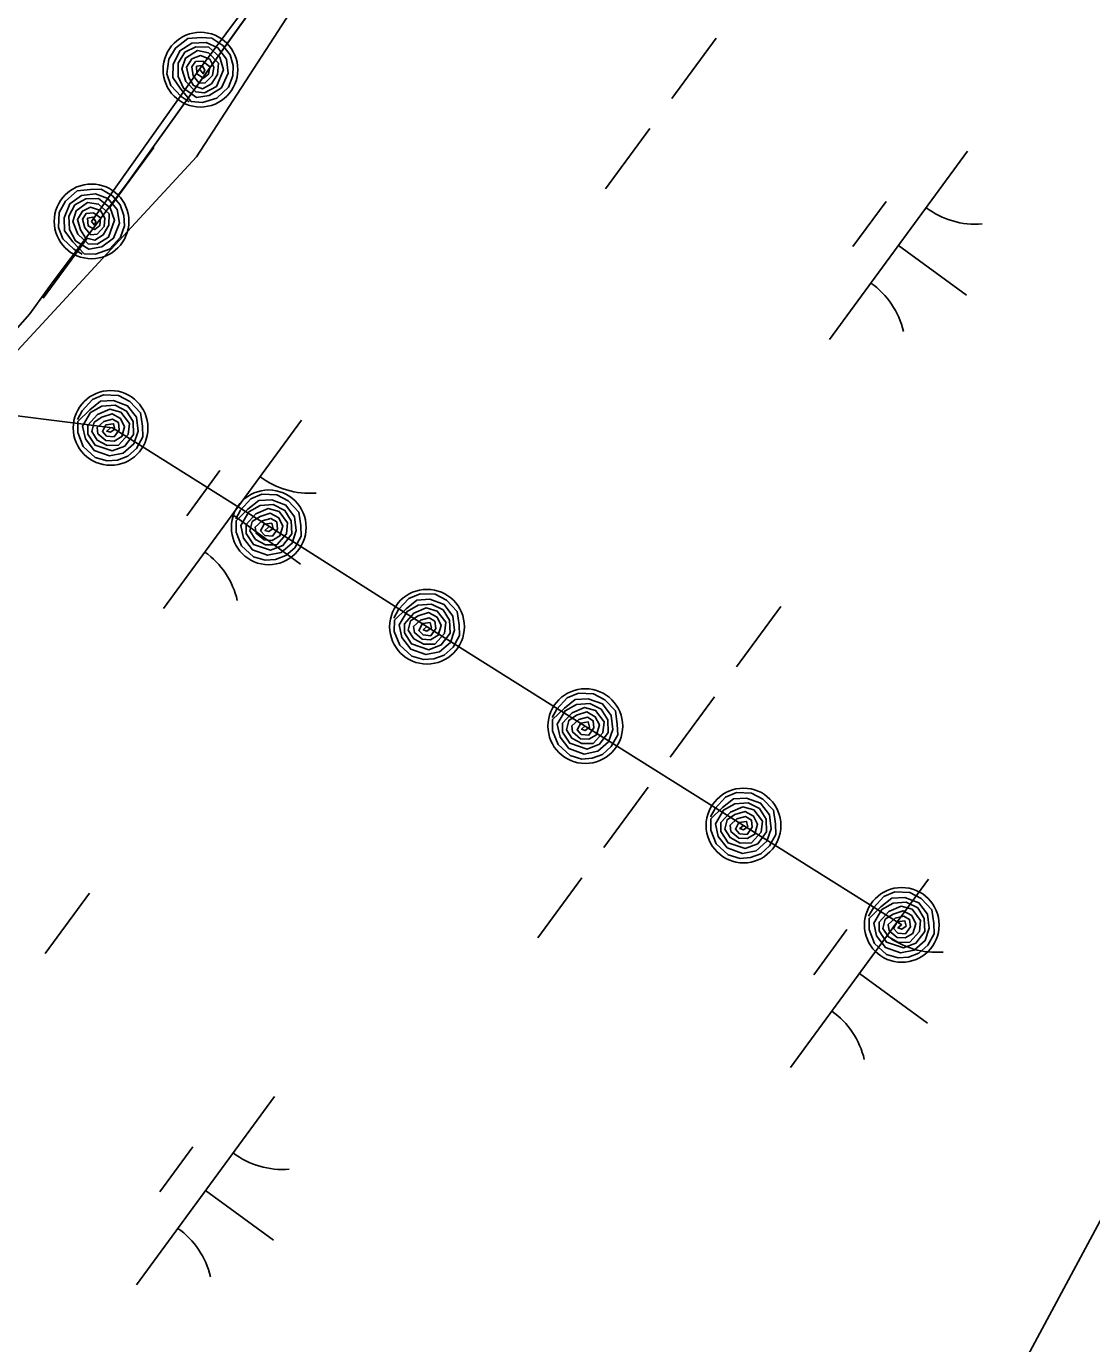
# Model space of a CAD drawing. Extents: x 3905714 to 3926767, y 183354 to 205755.
# Drawn here: x 3919808 to 3920036, y 195505.2 to 195787.3 of the extents above; entities that cross this region are included whole.
import ezdxf

# ---------------------------------------------------------------- set-up
doc = ezdxf.new("R2010")
doc.units = 0
for name, color, linetype in [('V-GRID-MAJR', 7, 'Continuous'), ('V-RIVR-EDGE', 7, 'Continuous'), ('V-RRAP-FSHR', 7, 'Continuous'), ('V-TOPO-SHOR', 7, 'Continuous'), ('V-UTIL-LINE', 7, 'Continuous'), ('V-WETL-SWMP', 7, 'Continuous')]:
    doc.layers.add(name, color=color, linetype=linetype)

msp = doc.modelspace()

# ---------------------------------------------------------------- linework, layer by layer
at = {"layer": 'V-GRID-MAJR'}
msp.add_spline([(3920162.98, 190214.61), (3920105.98, 193480.1), (3920000.19, 199540.18), (3919966.26, 201484.22)], degree=3, dxfattribs=at)
at = {"layer": 'V-RIVR-EDGE'}
msp.add_lwpolyline([(3920101.06, 196157.31), (3919954.17, 195928.6), (3919844.46, 195759.39), (3919708.72, 195612.49), (3919493.03, 195270.35), (3919305.22, 194922.64)], dxfattribs=at)
at = {"layer": 'V-RRAP-FSHR'}
for points in [[(3919821.98, 195745.55), (3919845.29, 195778.43), (3919869.25, 195810.68), (3919893.22, 195842.92), (3919917.19, 195874.12), (3919940.63, 195906.51), (3919962.99, 195940.25), (3919983.57, 195974.1), (3920005.45, 196007.75), (3920026.52, 196041.5), (3920047.99, 196075.24)], [(3919842.87, 195771.13), (3919841.14, 195772.28), (3919838.92, 195774.68), (3919838.12, 195777.13), (3919838.5, 195780.32), (3919839.98, 195782.65), (3919842.57, 195784.74), (3919845.47, 195784.9), (3919847.74, 195784.81), (3919850.1, 195783.23), (3919851.62, 195781.21), (3919852.26, 195778.94), (3919852.25, 195776.72), (3919851.3, 195774.29), (3919848.76, 195771.91), (3919845.72, 195770.98), (3919843.32, 195771.2), (3919841.08, 195773.9), (3919839.4, 195776.36), (3919839.48, 195779.15), (3919840.84, 195782.08), (3919843.46, 195783.74), (3919846.48, 195783.86), (3919849.04, 195782.74), (3919850.88, 195780.27), (3919851.22, 195777.31), (3919849.79, 195774.17), (3919847.17, 195772.48), (3919844.41, 195772.1), (3919841.66, 195774.05), (3919840.5, 195776.56), (3919840.51, 195779.4), (3919841.95, 195781.76), (3919844.31, 195782.96), (3919847.06, 195782.83), (3919849.41, 195780.74), (3919850.22, 195778.02), (3919848.69, 195774.45), (3919846.18, 195773.11), (3919844.28, 195773.26), (3919842.19, 195775.48), (3919841.27, 195778.21), (3919842.11, 195780.51), (3919844.68, 195782.13), (3919847, 195781.67), (3919849.12, 195779.43), (3919848.96, 195777.02), (3919847.63, 195774.99), (3919845.73, 195773.96), (3919843.77, 195774.62), (3919842.81, 195776.37), (3919842.3, 195778.61), (3919843.45, 195780.35), (3919845.27, 195781.07), (3919847.31, 195780.27), (3919848.14, 195778.55), (3919847.89, 195776.8), (3919846.32, 195775.24), (3919844.99, 195775.18), (3919843.76, 195776.75), (3919843.42, 195778.65), (3919844.26, 195779.82), (3919845.82, 195779.85), (3919847.27, 195778.66), (3919846.98, 195777.05), (3919845.92, 195776.23), (3919844.54, 195777.12), (3919844.45, 195778.76), (3919845.62, 195778.94), (3919846.2, 195777.96), (3919845.87, 195777.18), (3919845.25, 195778.01)], [(3919819.96, 195738.52), (3919818.16, 195739.57), (3919815.81, 195741.84), (3919814.88, 195744.24), (3919815.08, 195747.45), (3919816.43, 195749.85), (3919818.89, 195752.08), (3919821.78, 195752.41), (3919824.05, 195752.45), (3919826.5, 195751), (3919828.13, 195749.07), (3919828.9, 195746.84), (3919829, 195744.62), (3919828.2, 195742.14), (3919825.79, 195739.63), (3919822.81, 195738.52), (3919820.4, 195738.61), (3919818.01, 195741.18), (3919816.2, 195743.54), (3919816.12, 195746.33), (3919817.31, 195749.34), (3919819.84, 195751.13), (3919822.84, 195751.42), (3919825.46, 195750.45), (3919827.44, 195748.09), (3919827.95, 195745.15), (3919826.7, 195741.94), (3919824.18, 195740.1), (3919821.43, 195739.57), (3919818.58, 195741.36), (3919817.29, 195743.8), (3919817.14, 195746.64), (3919818.44, 195749.08), (3919820.73, 195750.4), (3919823.48, 195750.43), (3919825.95, 195748.48), (3919826.91, 195745.81), (3919825.58, 195742.16), (3919823.15, 195740.68), (3919821.24, 195740.72), (3919819.03, 195742.82), (3919817.96, 195745.5), (3919818.67, 195747.84), (3919821.14, 195749.6), (3919823.49, 195749.27), (3919825.73, 195747.15), (3919825.71, 195744.74), (3919824.49, 195742.64), (3919822.65, 195741.51), (3919820.66, 195742.05), (3919819.6, 195743.74), (3919818.96, 195745.96), (3919820.02, 195747.75), (3919821.79, 195748.57), (3919823.87, 195747.89), (3919824.8, 195746.22), (3919824.65, 195744.46), (3919823.16, 195742.81), (3919821.84, 195742.67), (3919820.52, 195744.18), (3919820.08, 195746.05), (3919820.85, 195747.27), (3919822.41, 195747.39), (3919823.92, 195746.28), (3919823.72, 195744.66), (3919822.72, 195743.78), (3919821.29, 195744.59), (3919821.11, 195746.22), (3919822.26, 195746.47), (3919822.89, 195745.52), (3919822.61, 195744.73), (3919821.94, 195745.52)], [(3919818.96, 195703.16), (3919819.97, 195704.98), (3919822.17, 195707.39), (3919824.56, 195708.38), (3919827.77, 195708.27), (3919830.21, 195706.98), (3919832.49, 195704.57), (3919832.9, 195701.69), (3919832.99, 195699.42), (3919831.6, 195696.94), (3919829.72, 195695.26), (3919827.51, 195694.43), (3919825.29, 195694.27), (3919822.79, 195695.01), (3919820.22, 195697.36), (3919819.04, 195700.31), (3919819.06, 195702.71), (3919821.58, 195705.18), (3919823.89, 195707.04), (3919826.68, 195707.19), (3919829.71, 195706.08), (3919831.57, 195703.59), (3919831.94, 195700.6), (3919831.03, 195697.95), (3919828.72, 195695.92), (3919825.79, 195695.34), (3919822.56, 195696.51), (3919820.66, 195698.98), (3919820.05, 195701.71), (3919821.77, 195704.61), (3919824.18, 195705.96), (3919827.01, 195706.18), (3919829.48, 195704.94), (3919830.86, 195702.69), (3919830.96, 195699.93), (3919829.07, 195697.42), (3919826.42, 195696.39), (3919822.75, 195697.63), (3919821.2, 195700.02), (3919821.19, 195701.93), (3919823.24, 195704.2), (3919825.89, 195705.33), (3919828.25, 195704.68), (3919830.07, 195702.26), (3919829.8, 195699.9), (3919827.74, 195697.61), (3919825.33, 195697.57), (3919823.19, 195698.73), (3919822.02, 195700.54), (3919822.52, 195702.55), (3919824.17, 195703.65), (3919826.37, 195704.34), (3919828.19, 195703.33), (3919829.06, 195701.58), (3919828.43, 195699.48), (3919826.79, 195698.51), (3919825.02, 195698.62), (3919823.34, 195700.06), (3919823.16, 195701.38), (3919824.64, 195702.73), (3919826.5, 195703.22), (3919827.73, 195702.48), (3919827.89, 195700.93), (3919826.82, 195699.39), (3919825.19, 195699.55), (3919824.29, 195700.53), (3919825.06, 195701.98), (3919826.69, 195702.2), (3919826.97, 195701.06), (3919826.04, 195700.4), (3919825.24, 195700.66), (3919826.01, 195701.35)], [(3919606.62, 195446.78), (3919651.12, 195513.31), (3919673.63, 195546.3), (3919696.25, 195579.29), (3919718.87, 195612.28), (3919741.49, 195645.27), (3919768.19, 195675.2), (3919794.66, 195705.32), (3919826.46, 195701.31), (3919859.91, 195680.31), (3919893.78, 195658.75), (3919927.65, 195637.46), (3919961.51, 195616.18), (3919995.38, 195594.89)], [(3919852.83, 195681.87), (3919853.83, 195683.69), (3919856.04, 195686.11), (3919858.43, 195687.1), (3919861.64, 195686.98), (3919864.07, 195685.69), (3919866.36, 195683.28), (3919866.76, 195680.4), (3919866.86, 195678.13), (3919865.47, 195675.65), (3919863.58, 195673.97), (3919861.37, 195673.15), (3919859.16, 195672.98), (3919856.66, 195673.73), (3919854.09, 195676.07), (3919852.9, 195679.02), (3919852.93, 195681.43), (3919855.44, 195683.89), (3919857.75, 195685.76), (3919860.54, 195685.9), (3919863.58, 195684.79), (3919865.44, 195682.31), (3919865.8, 195679.32), (3919864.9, 195676.67), (3919862.58, 195674.63), (3919859.66, 195674.05), (3919856.42, 195675.22), (3919854.52, 195677.7), (3919853.92, 195680.42), (3919855.64, 195683.32), (3919858.04, 195684.68), (3919860.88, 195684.9), (3919863.35, 195683.66), (3919864.73, 195681.4), (3919864.83, 195678.65), (3919862.94, 195676.14), (3919860.29, 195675.11), (3919856.61, 195676.35), (3919855.07, 195678.74), (3919855.06, 195680.64), (3919857.11, 195682.91), (3919859.76, 195684.05), (3919862.11, 195683.4), (3919863.94, 195680.97), (3919863.67, 195678.62), (3919861.6, 195676.32), (3919859.2, 195676.28), (3919857.06, 195677.45), (3919855.88, 195679.26), (3919856.38, 195681.26), (3919858.04, 195682.36), (3919860.24, 195683.05), (3919862.06, 195682.05), (3919862.93, 195680.29), (3919862.3, 195678.2), (3919860.66, 195677.23), (3919858.89, 195677.34), (3919857.2, 195678.78), (3919857.03, 195680.09), (3919858.5, 195681.45), (3919860.37, 195681.94), (3919861.6, 195681.2), (3919861.76, 195679.64), (3919860.69, 195678.11), (3919859.06, 195678.27), (3919858.16, 195679.25), (3919858.93, 195680.7), (3919860.56, 195680.92), (3919860.84, 195679.77), (3919859.91, 195679.12), (3919859.1, 195679.38), (3919859.88, 195680.07)], [(3919886.69, 195660.59), (3919887.7, 195662.41), (3919889.91, 195664.82), (3919892.29, 195665.81), (3919895.5, 195665.7), (3919897.94, 195664.41), (3919900.23, 195662), (3919900.63, 195659.12), (3919900.72, 195656.85), (3919899.34, 195654.37), (3919897.45, 195652.69), (3919895.24, 195651.86), (3919893.03, 195651.7), (3919890.52, 195652.44), (3919887.95, 195654.79), (3919886.77, 195657.74), (3919886.79, 195660.14), (3919889.31, 195662.61), (3919891.62, 195664.47), (3919894.41, 195664.62), (3919897.44, 195663.51), (3919899.31, 195661.02), (3919899.67, 195658.03), (3919898.77, 195655.39), (3919896.45, 195653.35), (3919893.53, 195652.77), (3919890.29, 195653.94), (3919888.39, 195656.41), (3919887.79, 195659.14), (3919889.5, 195662.04), (3919891.91, 195663.39), (3919894.75, 195663.61), (3919897.21, 195662.37), (3919898.6, 195660.12), (3919898.7, 195657.36), (3919896.81, 195654.85), (3919894.16, 195653.82), (3919890.48, 195655.07), (3919888.94, 195657.45), (3919888.93, 195659.36), (3919890.98, 195661.63), (3919893.62, 195662.76), (3919895.98, 195662.11), (3919897.81, 195659.69), (3919897.54, 195657.33), (3919895.47, 195655.04), (3919893.06, 195655), (3919890.93, 195656.16), (3919889.75, 195657.98), (3919890.25, 195659.98), (3919891.91, 195661.08), (3919894.11, 195661.77), (3919895.93, 195660.76), (3919896.79, 195659.01), (3919896.17, 195656.91), (3919894.52, 195655.95), (3919892.76, 195656.05), (3919891.07, 195657.49), (3919890.9, 195658.81), (3919892.37, 195660.17), (3919894.23, 195660.65), (3919895.46, 195659.92), (3919895.63, 195658.36), (3919894.56, 195656.82), (3919892.93, 195656.98), (3919892.02, 195657.96), (3919892.8, 195659.41), (3919894.42, 195659.64), (3919894.71, 195658.49), (3919893.77, 195657.83), (3919892.97, 195658.09), (3919893.75, 195658.78)], [(3919920.56, 195639.3), (3919921.57, 195641.12), (3919923.77, 195643.54), (3919926.16, 195644.53), (3919929.37, 195644.41), (3919931.81, 195643.12), (3919934.1, 195640.71), (3919934.5, 195637.84), (3919934.59, 195635.57), (3919933.2, 195633.08), (3919931.32, 195631.4), (3919929.11, 195630.58), (3919926.9, 195630.41), (3919924.39, 195631.16), (3919921.82, 195633.5), (3919920.64, 195636.46), (3919920.66, 195638.86), (3919923.18, 195641.32), (3919925.49, 195643.19), (3919928.28, 195643.33), (3919931.31, 195642.22), (3919933.17, 195639.74), (3919933.54, 195636.75), (3919932.63, 195634.1), (3919930.32, 195632.07), (3919927.39, 195631.48), (3919924.16, 195632.65), (3919922.25, 195635.13), (3919921.65, 195637.86), (3919923.37, 195640.75), (3919925.78, 195642.11), (3919928.61, 195642.33), (3919931.08, 195641.09), (3919932.46, 195638.84), (3919932.56, 195636.08), (3919930.68, 195633.57), (3919928.02, 195632.54), (3919924.35, 195633.78), (3919922.8, 195636.17), (3919922.79, 195638.07), (3919924.84, 195640.34), (3919927.49, 195641.48), (3919929.85, 195640.83), (3919931.67, 195638.4), (3919931.4, 195636.05), (3919929.34, 195633.75), (3919926.93, 195633.71), (3919924.79, 195634.88), (3919923.62, 195636.69), (3919924.12, 195638.69), (3919925.77, 195639.79), (3919927.97, 195640.49), (3919929.79, 195639.48), (3919930.66, 195637.72), (3919930.04, 195635.63), (3919928.39, 195634.66), (3919926.62, 195634.77), (3919924.94, 195636.21), (3919924.76, 195637.52), (3919926.24, 195638.88), (3919928.1, 195639.37), (3919929.33, 195638.63), (3919929.49, 195637.08), (3919928.42, 195635.54), (3919926.79, 195635.7), (3919925.89, 195636.68), (3919926.66, 195638.13), (3919928.29, 195638.35), (3919928.57, 195637.21), (3919927.64, 195636.55), (3919926.84, 195636.81), (3919927.61, 195637.5)], [(3919954.43, 195618.02), (3919955.43, 195619.84), (3919957.64, 195622.25), (3919960.02, 195623.24), (3919963.24, 195623.13), (3919965.67, 195621.84), (3919967.96, 195619.43), (3919968.36, 195616.55), (3919968.46, 195614.28), (3919967.07, 195611.8), (3919965.19, 195610.12), (3919962.98, 195609.3), (3919960.76, 195609.13), (3919958.26, 195609.87), (3919955.69, 195612.22), (3919954.5, 195615.17), (3919954.53, 195617.58), (3919957.04, 195620.04), (3919959.35, 195621.9), (3919962.14, 195622.05), (3919965.18, 195620.94), (3919967.04, 195618.46), (3919967.4, 195615.46), (3919966.5, 195612.82), (3919964.19, 195610.78), (3919961.26, 195610.2), (3919958.02, 195611.37), (3919956.12, 195613.84), (3919955.52, 195616.57), (3919957.24, 195619.47), (3919959.64, 195620.82), (3919962.48, 195621.04), (3919964.95, 195619.8), (3919966.33, 195617.55), (3919966.43, 195614.79), (3919964.54, 195612.28), (3919961.89, 195611.26), (3919958.21, 195612.49), (3919956.67, 195614.88), (3919956.66, 195616.79), (3919958.71, 195619.06), (3919961.36, 195620.19), (3919963.71, 195619.54), (3919965.54, 195617.12), (3919965.27, 195614.76), (3919963.21, 195612.47), (3919960.8, 195612.43), (3919958.66, 195613.6), (3919957.48, 195615.41), (3919957.98, 195617.41), (3919959.64, 195618.51), (3919961.84, 195619.2), (3919963.66, 195618.19), (3919964.53, 195616.44), (3919963.9, 195614.35), (3919962.26, 195613.38), (3919960.49, 195613.48), (3919958.8, 195614.92), (3919958.63, 195616.24), (3919960.1, 195617.6), (3919961.97, 195618.08), (3919963.2, 195617.35), (3919963.36, 195615.79), (3919962.29, 195614.25), (3919960.66, 195614.41), (3919959.76, 195615.39), (3919960.53, 195616.84), (3919962.16, 195617.07), (3919962.44, 195615.92), (3919961.51, 195615.26), (3919960.7, 195615.52), (3919961.48, 195616.21)], [(3919988.29, 195596.73), (3919989.3, 195598.55), (3919991.51, 195600.97), (3919993.89, 195601.96), (3919997.1, 195601.84), (3919999.54, 195600.55), (3920001.83, 195598.15), (3920002.23, 195595.27), (3920002.33, 195593), (3920000.94, 195590.52), (3919999.05, 195588.83), (3919996.84, 195588.01), (3919994.63, 195587.85), (3919992.13, 195588.59), (3919989.55, 195590.93), (3919988.37, 195593.89), (3919988.4, 195596.29), (3919990.91, 195598.75), (3919993.22, 195600.62), (3919996.01, 195600.77), (3919999.04, 195599.65), (3920000.91, 195597.17), (3920001.27, 195594.18), (3920000.37, 195591.53), (3919998.05, 195589.5), (3919995.13, 195588.91), (3919991.89, 195590.08), (3919989.99, 195592.56), (3919989.39, 195595.29), (3919991.1, 195598.18), (3919993.51, 195599.54), (3919996.35, 195599.76), (3919998.81, 195598.52), (3920000.2, 195596.27), (3920000.3, 195593.51), (3919998.41, 195591), (3919995.76, 195589.97), (3919992.08, 195591.21), (3919990.54, 195593.6), (3919990.53, 195595.5), (3919992.58, 195597.77), (3919995.23, 195598.91), (3919997.58, 195598.26), (3919999.41, 195595.83), (3919999.14, 195593.48), (3919997.07, 195591.18), (3919994.66, 195591.14), (3919992.53, 195592.31), (3919991.35, 195594.12), (3919991.85, 195596.12), (3919993.51, 195597.22), (3919995.71, 195597.92), (3919997.53, 195596.91), (3919998.39, 195595.15), (3919997.77, 195593.06), (3919996.12, 195592.09), (3919994.36, 195592.2), (3919992.67, 195593.64), (3919992.5, 195594.96), (3919993.97, 195596.31), (3919995.83, 195596.8), (3919997.06, 195596.06), (3919997.23, 195594.51), (3919996.16, 195592.97), (3919994.53, 195593.13), (3919993.62, 195594.11), (3919994.4, 195595.56), (3919996.02, 195595.78), (3919996.31, 195594.64), (3919995.37, 195593.98), (3919994.57, 195594.24), (3919995.35, 195594.93)]]:
    msp.add_lwpolyline(points, dxfattribs=at)
for centre in [(3919845.29, 195778.04), (3919821.98, 195745.55), (3919826.05, 195701.32), (3919859.91, 195680.03), (3919893.78, 195658.75), (3919927.65, 195637.46), (3919961.51, 195616.18), (3919995.38, 195594.89)]:
    msp.add_circle(centre, 8, dxfattribs=at)
at = {"layer": 'V-TOPO-SHOR'}
msp.add_lwpolyline([(3919619.48, 195475.65), (3919643.44, 195508.98), (3919659.71, 195530.04), (3919713.89, 195611.07), (3919765.69, 195678.64), (3919778.83, 195693.75), (3919785.46, 195701.11), (3919789.75, 195705.11), (3919795.22, 195711.05), (3919799.64, 195715.3), (3919803.02, 195719.18), (3919808.74, 195725.76), (3919813.56, 195732.36), (3919829.7, 195753.8), (3919872.79, 195814.14), (3919919.44, 195888.98), (3919990.44, 195999.49), (3920056.5, 196105.73)], dxfattribs=at)
at = {"layer": 'V-UTIL-LINE'}
msp.add_lwpolyline([(3922094.67, 198742.56), (3921080.02, 197477.61), (3915734.79, 187496.67)], dxfattribs=at)
at = {"layer": 'V-WETL-SWMP'}
for p, q in [((3919829.7, 195753.8), (3919872.79, 195814.14)), ((3919955.64, 195784.78), (3919946.18, 195771.87)), ((3919941.45, 195765.42), (3919932, 195752.51)), ((3919835.29, 195761.38), (3919825.83, 195748.48)), ((3920009.46, 195760.59), (3919979.91, 195720.26)), ((3919813.56, 195732.36), (3919829.7, 195753.8)), ((3919992.01, 195749.82), (3919984.92, 195740.14)), ((3919821.11, 195742.02), (3919811.65, 195729.12)), ((3919994.69, 195740.42), (3920009.21, 195729.78)), ((3919808.74, 195725.76), (3919813.56, 195732.36)), ((3919803.02, 195719.18), (3919808.74, 195725.76)), ((3919866.92, 195702.97), (3919837.37, 195662.64)), ((3919849.47, 195692.21), (3919842.38, 195682.53)), ((3919852.15, 195682.81), (3919866.67, 195672.17)), ((3919969.47, 195663.08), (3919960.01, 195650.17)), ((3919955.29, 195643.72), (3919945.83, 195630.81)), ((3919941.1, 195624.36), (3919931.65, 195611.45)), ((3919926.92, 195605), (3919917.46, 195592.09)), ((3920001.1, 195604.67), (3919971.55, 195564.33)), ((3919821.51, 195601.7), (3919812.05, 195588.8)), ((3919983.65, 195593.9), (3919976.56, 195584.22)), ((3919986.33, 195584.5), (3920000.85, 195573.86)), ((3919861.15, 195558.15), (3919831.6, 195517.82)), ((3919843.69, 195547.39), (3919836.6, 195537.71)), ((3919846.37, 195537.99), (3919860.89, 195527.35))]:
    msp.add_line(p, q, dxfattribs=at)
for centre, start, end in [((3920011.2, 195762.56), 233, 274.5436), ((3919978.55, 195718), 13, 54.5436), ((3919868.66, 195704.95), 233, 274.5436), ((3919836.01, 195660.39), 13, 54.5436), ((3920002.84, 195606.64), 233, 274.5436), ((3919970.19, 195562.08), 13, 54.5436), ((3919862.89, 195560.13), 233, 274.5436), ((3919830.24, 195515.56), 13, 54.5436)]:
    msp.add_arc(centre, 17.62, start, end, dxfattribs=at)

doc.saveas('drawing.dxf')
